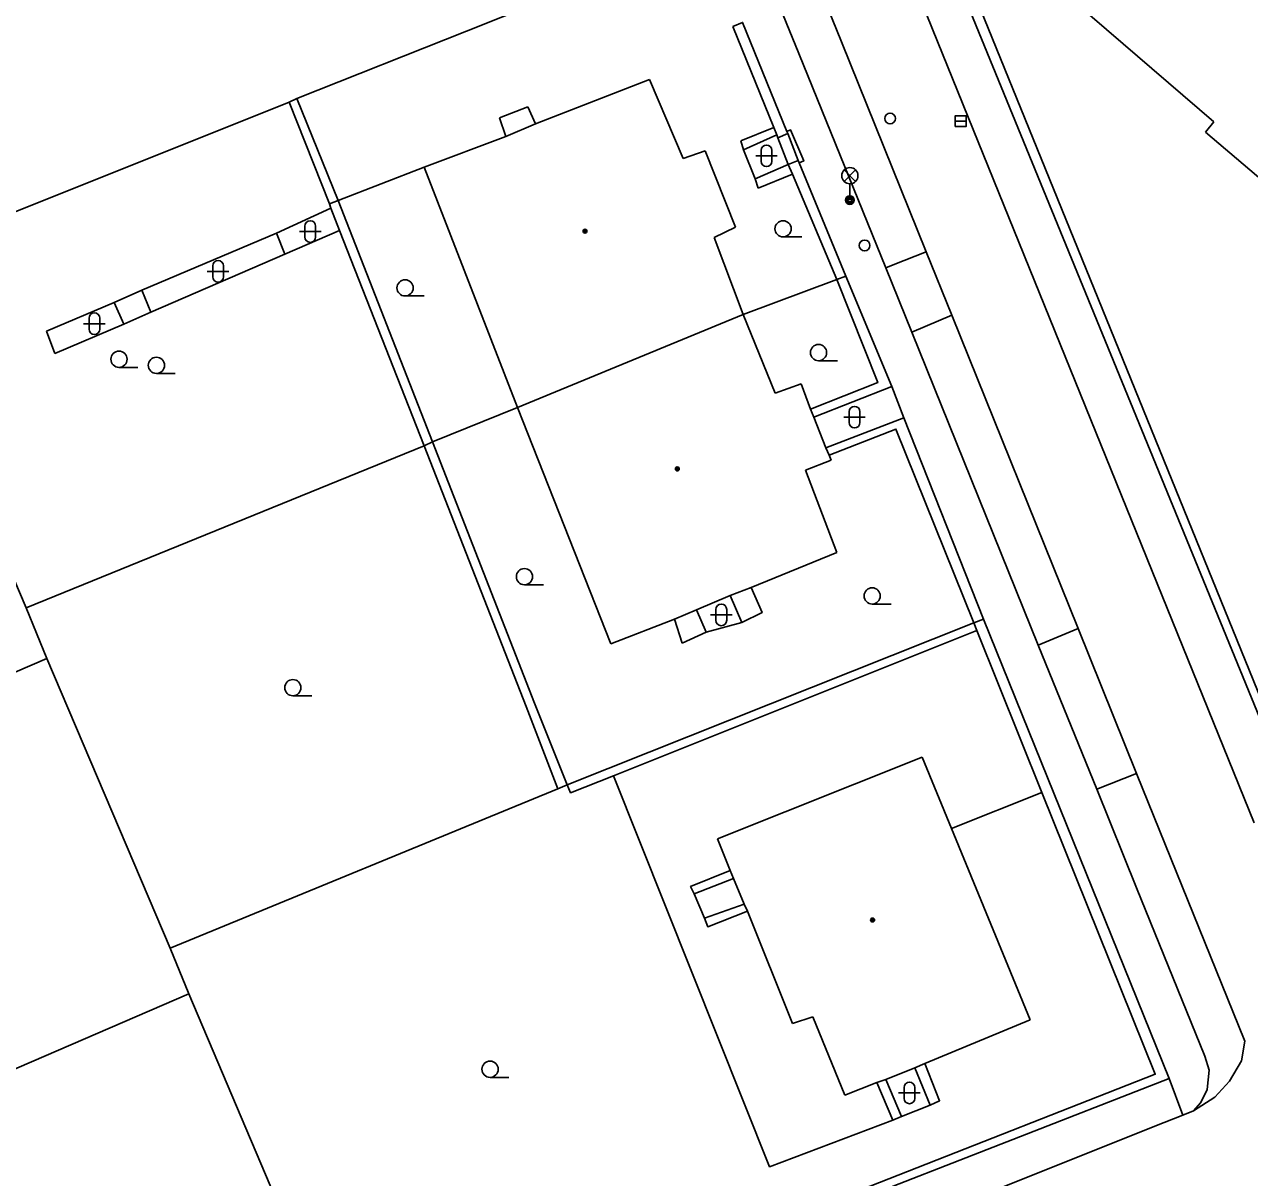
# Model space of a CAD drawing. Extents: x -600391 to -599491, y -1160176 to -1159402.
# Drawn here: x -599894.1 to -599837.4, y -1160041.7 to -1159988.4 of the extents above; entities that cross this region are included whole.
import ezdxf

# ---------------------------------------------------------------- set-up
doc = ezdxf.new("R2010")
doc.units = 0
for name, color, linetype in [('Level 10', 7, 'Continuous'), ('Level 11', 7, 'Continuous'), ('Level 27', 7, 'Continuous'), ('Level 28', 7, 'Continuous'), ('Level 33', 7, 'Continuous'), ('Level 36', 7, 'Continuous'), ('Level 39', 7, 'Continuous'), ('Level 5', 7, 'Continuous'), ('Level 51', 7, 'Continuous'), ('Level 7', 7, 'Continuous'), ('Level 8', 7, 'Continuous')]:
    doc.layers.add(name, color=color, linetype=linetype)

msp = doc.modelspace()

# ---------------------------------------------------------------- linework, layer by layer
at = {"layer": 'Level 10'}
for points in [[(-599859.04, -1159971.38), (-599855.68, -1159979.6), (-599855.6, -1159979.79), (-599852.79, -1159986.79), (-599837.18, -1160025.28)], [(-599859.41, -1159986.83), (-599858.24, -1159989.71), (-599854.22, -1159999.63)], [(-599852.352, -1159998.881), (-599853.876, -1159999.491), (-599854.22, -1159999.63)], [(-599851.169, -1160001.814), (-599852.352, -1159998.881)], [(-599851.169, -1160001.814), (-599853.02, -1160002.599)], [(-599853.02, -1160002.6), (-599847.17, -1160017.06)], [(-599845.324, -1160016.293), (-599847.17, -1160017.06)], [(-599842.619, -1160022.996), (-599845.324, -1160016.293)], [(-599842.619, -1160022.996), (-599844.46, -1160023.73)], [(-599844.46, -1160023.73), (-599842.62, -1160028.28), (-599839.47, -1160036.06)], [(-599906.01, -1160063.17), (-599902.43, -1160061.94), (-599901.28, -1160061.54), (-599880.99, -1160054.5), (-599874.5, -1160052.17), (-599864.36, -1160048.33), (-599841.34, -1160039.13), (-599840.49, -1160038.79), (-599839.99, -1160038.6), (-599839.65, -1160038.21), (-599839.36, -1160037.6), (-599839.27, -1160036.72), (-599839.47, -1160036.06)]]:
    msp.add_lwpolyline(points, dxfattribs=at)
at = {"layer": 'Level 11'}
for points in [[(-599857.534, -1159986.045), (-599856.272, -1159989.17)], [(-599852.352, -1159998.881), (-599856.272, -1159989.17)], [(-599859.4, -1159993.14), (-599860.93, -1159993.76)], [(-599860.8, -1159994.17), (-599859.26, -1159993.48)], [(-599859.21, -1159993.61), (-599858.73, -1159994.85)], [(-599858.79, -1159993.32), (-599858.62, -1159993.25), (-599858.01, -1159994.68), (-599858.23, -1159994.77)], [(-599858.79, -1159993.32), (-599858.62, -1159993.25), (-599858.01, -1159994.68), (-599858.23, -1159994.77)], [(-599860.93, -1159993.76), (-599860.8, -1159994.17)], [(-599860.8, -1159994.17), (-599860.26, -1159995.51)], [(-599860.26, -1159995.51), (-599858.73, -1159994.85)], [(-599860.12, -1159995.94), (-599858.54, -1159995.3)], [(-599860.26, -1159995.51), (-599860.12, -1159995.94)], [(-599854.22, -1159999.63), (-599853.02, -1160002.6)], [(-599845.324, -1160016.293), (-599851.169, -1160001.814)], [(-599860.44, -1160014.4), (-599859.94, -1160015.56), (-599860.88, -1160016.02)], [(-599861.42, -1160014.77), (-599860.88, -1160016.02)], [(-599862.97, -1160015.44), (-599862.52, -1160016.47)], [(-599863.99, -1160015.86), (-599863.64, -1160016.98)], [(-599862.52, -1160016.47), (-599860.88, -1160016.02)], [(-599863.64, -1160016.98), (-599862.52, -1160016.47)], [(-599847.17, -1160017.06), (-599844.46, -1160023.73)], [(-599866.81, -1160023.1), (-599859.59, -1160041.18), (-599853.89, -1160039.02)], [(-599837.62, -1160035.38), (-599842.619, -1160022.996)], [(-599847, -1160023.87), (-599851.18, -1160025.54)], [(-599863.08, -1160028.56), (-599863.25, -1160028.23), (-599861.42, -1160027.49)], [(-599861.26, -1160027.85), (-599863.08, -1160028.56)], [(-599862.6, -1160029.68), (-599863.08, -1160028.56)], [(-599860.77, -1160029.04), (-599862.6, -1160029.68)], [(-599860.61, -1160029.37), (-599862.45, -1160030.08), (-599862.6, -1160029.68)], [(-599837.62, -1160035.38), (-599837.767, -1160036.277), (-599838.32, -1160037.22), (-599839.001, -1160037.959), (-599839.99, -1160038.6)], [(-599852.87, -1160036.6), (-599852.16, -1160038.33)], [(-599852.41, -1160036.41), (-599851.73, -1160038.13), (-599852.16, -1160038.33)], [(-599853.49, -1160038.86), (-599853.89, -1160039.02), (-599854.64, -1160037.29)], [(-599854.22, -1160037.14), (-599853.49, -1160038.86)], [(-599841.12, -1160037.1), (-599840.49, -1160038.79)], [(-599852.16, -1160038.33), (-599853.49, -1160038.86)]]:
    msp.add_lwpolyline(points, dxfattribs=at)
at = {"layer": 'Level 27'}
msp.add_line((-599851.01, -1159992.84), (-599850.51, -1159992.84), dxfattribs=at)
msp.add_lwpolyline([(-599851.01, -1159993.09), (-599850.51, -1159993.09), (-599850.51, -1159992.59), (-599851.01, -1159992.59)], close=True, dxfattribs=at)
at = {"layer": 'Level 28'}
for centre in [(-599854.02, -1159992.72), (-599855.2, -1159998.59)]:
    msp.add_circle(centre, 0.25, dxfattribs=at)
at = {"layer": 'Level 33'}
for p, q in [((-599856.145, -1159995.63), (-599855.615, -1159995.1)), ((-599856.145, -1159995.1), (-599855.615, -1159995.63)), ((-599855.88, -1159995.74), (-599855.88, -1159996.49))]:
    msp.add_line(p, q, dxfattribs=at)
for centre, radius in [((-599855.88, -1159995.365), 0.375), ((-599855.88, -1159996.49), 0.2), ((-599855.88, -1159996.49), 0.145), ((-599855.88, -1159996.49), 0.0876)]:
    msp.add_circle(centre, radius, dxfattribs=at)
at = {"layer": 'Level 36'}
for p, q in [((-599859.986, -1159994.196), (-599859.986, -1159994.696)), ((-599859.486, -1159994.196), (-599859.486, -1159994.696)), ((-599860.236, -1159994.446), (-599859.236, -1159994.446)), ((-599881.336, -1159997.946), (-599880.336, -1159997.946)), ((-599881.086, -1159997.696), (-599881.086, -1159998.196)), ((-599880.586, -1159997.696), (-599880.586, -1159998.196)), ((-599858.97, -1159998.195), (-599858.095, -1159998.195)), ((-599885.596, -1159999.786), (-599884.596, -1159999.786)), ((-599885.346, -1159999.536), (-599885.346, -1160000.036)), ((-599884.846, -1159999.536), (-599884.846, -1160000.036)), ((-599876.45, -1160000.925), (-599875.575, -1160000.925)), ((-599891.316, -1160002.206), (-599890.316, -1160002.206)), ((-599891.066, -1160001.956), (-599891.066, -1160002.456)), ((-599890.566, -1160001.956), (-599890.566, -1160002.456)), ((-599857.33, -1160003.915), (-599856.455, -1160003.915)), ((-599889.68, -1160004.225), (-599888.805, -1160004.225)), ((-599887.95, -1160004.505), (-599887.075, -1160004.505)), ((-599856.166, -1160006.526), (-599855.166, -1160006.526)), ((-599855.916, -1160006.276), (-599855.916, -1160006.776)), ((-599855.416, -1160006.276), (-599855.416, -1160006.776)), ((-599870.93, -1160014.275), (-599870.055, -1160014.275)), ((-599854.85, -1160015.165), (-599853.975, -1160015.165)), ((-599862.326, -1160015.666), (-599861.326, -1160015.666)), ((-599862.076, -1160015.416), (-599862.076, -1160015.916)), ((-599861.576, -1160015.416), (-599861.576, -1160015.916)), ((-599881.64, -1160019.405), (-599880.765, -1160019.405)), ((-599872.52, -1160037.045), (-599871.645, -1160037.045)), ((-599853.626, -1160037.766), (-599852.626, -1160037.766)), ((-599853.376, -1160037.516), (-599853.376, -1160038.016)), ((-599852.876, -1160037.516), (-599852.876, -1160038.016))]:
    msp.add_line(p, q, dxfattribs=at)
for centre in [(-599858.97, -1159997.82), (-599876.45, -1160000.55), (-599857.33, -1160003.54), (-599889.68, -1160003.85), (-599887.95, -1160004.13), (-599870.93, -1160013.9), (-599854.85, -1160014.79), (-599881.64, -1160019.03), (-599872.52, -1160036.67)]:
    msp.add_circle(centre, 0.375, dxfattribs=at)
for centre, start, end in [((-599859.736, -1159994.196), 0, 180), ((-599859.736, -1159994.696), 180, 0), ((-599880.836, -1159997.696), 0, 180), ((-599880.836, -1159998.196), 180, 0), ((-599885.096, -1159999.536), 0, 180), ((-599885.096, -1160000.036), 180, 0), ((-599890.816, -1160001.956), 0, 180), ((-599890.816, -1160002.456), 180, 0), ((-599855.666, -1160006.276), 0, 180), ((-599855.666, -1160006.776), 180, 0), ((-599861.826, -1160015.416), 0, 180), ((-599861.826, -1160015.916), 180, 0), ((-599853.126, -1160037.516), 0, 180), ((-599853.126, -1160038.016), 180, 0)]:
    msp.add_arc(centre, 0.25, start, end, dxfattribs=at)
at = {"layer": 'Level 39'}
for centre, radius in [((-599868.13, -1159997.93), 0.09), ((-599868.13, -1159997.93), 0.0398), ((-599863.86, -1160008.92), 0.09), ((-599863.86, -1160008.92), 0.0398), ((-599854.83, -1160029.77), 0.09), ((-599854.83, -1160029.77), 0.0398)]:
    msp.add_circle(centre, radius, dxfattribs=at)
at = {"layer": 'Level 5'}
for points in [[(-599839.05, -1159992.87), (-599846.11, -1159986.79)], [(-599870.42, -1159992.96), (-599865.14, -1159990.91)], [(-599865.14, -1159990.91), (-599863.59, -1159994.57)], [(-599871.79, -1159993.55), (-599870.42, -1159992.96)], [(-599839.43, -1159993.35), (-599839.05, -1159992.87)], [(-599875.57, -1159994.97), (-599871.79, -1159993.55)], [(-599825.9, -1160004.85), (-599839.43, -1159993.35)], [(-599863.59, -1159994.57), (-599862.57, -1159994.21)], [(-599862.57, -1159994.21), (-599861.17, -1159997.75)], [(-599871.25, -1160006.08), (-599875.57, -1159994.97)], [(-599861.17, -1159997.75), (-599862.15, -1159998.22)], [(-599862.15, -1159998.22), (-599860.81, -1160001.78)], [(-599860.81, -1160001.78), (-599871.25, -1160006.08)], [(-599860.81, -1160001.78), (-599859.34, -1160005.42)], [(-599859.34, -1160005.42), (-599858.14, -1160004.98)], [(-599858.14, -1160004.98), (-599857.7, -1160006.16)], [(-599866.94, -1160017.01), (-599871.25, -1160006.08)], [(-599857.7, -1160006.16), (-599857.55, -1160006.52)], [(-599857.55, -1160006.52), (-599857, -1160007.94)], [(-599857, -1160007.94), (-599856.84, -1160008.28)], [(-599856.84, -1160008.28), (-599856.75, -1160008.52)], [(-599856.75, -1160008.52), (-599857.93, -1160008.98)], [(-599857.93, -1160008.98), (-599856.48, -1160012.78)], [(-599856.48, -1160012.78), (-599860.44, -1160014.4)], [(-599860.44, -1160014.4), (-599861.42, -1160014.77)], [(-599861.42, -1160014.77), (-599862.97, -1160015.44)], [(-599862.97, -1160015.44), (-599863.99, -1160015.86)], [(-599863.99, -1160015.86), (-599866.94, -1160017.01)], [(-599862, -1160026.02), (-599852.53, -1160022.25)], [(-599852.53, -1160022.25), (-599851.18, -1160025.54), (-599847.55, -1160034.39)], [(-599861.42, -1160027.49), (-599862, -1160026.02)], [(-599861.26, -1160027.85), (-599861.42, -1160027.49)], [(-599860.77, -1160029.04), (-599861.26, -1160027.85)], [(-599860.61, -1160029.37), (-599860.77, -1160029.04)], [(-599858.54, -1160034.55), (-599860.61, -1160029.37)], [(-599857.6, -1160034.25), (-599858.54, -1160034.55)], [(-599856.12, -1160037.87), (-599857.6, -1160034.25)], [(-599847.55, -1160034.39), (-599852.41, -1160036.41)], [(-599852.87, -1160036.6), (-599854.22, -1160037.14)], [(-599852.41, -1160036.41), (-599852.87, -1160036.6)], [(-599854.64, -1160037.29), (-599856.12, -1160037.87)], [(-599854.22, -1160037.14), (-599854.64, -1160037.29)]]:
    msp.add_lwpolyline(points, dxfattribs=at)
at = {"layer": 'Level 51'}
for points in [[(-599881.46, -1159991.8), (-599873.61, -1159988.69)], [(-599900.74, -1159999.53), (-599881.81, -1159991.97)], [(-599881.81, -1159991.97), (-599881.46, -1159991.8)], [(-599881.81, -1159991.97), (-599879.95, -1159996.67)], [(-599881.46, -1159991.8), (-599879.54, -1159996.51)], [(-599872.08, -1159992.69), (-599870.78, -1159992.18)], [(-599870.78, -1159992.18), (-599870.42, -1159992.96)], [(-599871.79, -1159993.55), (-599872.08, -1159992.69)], [(-599879.54, -1159996.51), (-599875.57, -1159994.97)], [(-599879.95, -1159996.67), (-599879.54, -1159996.51)], [(-599879.54, -1159996.51), (-599875.18, -1160007.67)], [(-599879.89, -1159996.86), (-599882.39, -1159998.02)], [(-599879.89, -1159996.86), (-599879.95, -1159996.67)], [(-599879.48, -1159997.9), (-599879.89, -1159996.86)], [(-599882.39, -1159998.02), (-599888.62, -1160000.66)], [(-599882.39, -1159998.02), (-599882.01, -1159998.99)], [(-599882.01, -1159998.99), (-599879.48, -1159997.9)], [(-599875.57, -1160007.85), (-599879.48, -1159997.9)], [(-599888.21, -1160001.67), (-599882.01, -1159998.99)], [(-599888.62, -1160000.66), (-599889.91, -1160001.22)], [(-599888.62, -1160000.66), (-599888.21, -1160001.67)], [(-599889.91, -1160001.22), (-599893.03, -1160002.55)], [(-599889.91, -1160001.22), (-599889.46, -1160002.23)], [(-599899.65, -1160002.04), (-599893.98, -1160015.34)], [(-599889.46, -1160002.23), (-599888.21, -1160001.67)], [(-599893.03, -1160002.55), (-599892.64, -1160003.58)], [(-599892.64, -1160003.58), (-599889.46, -1160002.23)], [(-599875.18, -1160007.67), (-599871.25, -1160006.08)], [(-599893.98, -1160015.34), (-599875.57, -1160007.85)], [(-599875.57, -1160007.85), (-599875.18, -1160007.67)], [(-599875.57, -1160007.85), (-599870.85, -1160019.9)], [(-599875.18, -1160007.67), (-599870.46, -1160019.75)], [(-599893.98, -1160015.34), (-599893.02, -1160017.68)], [(-599893.02, -1160017.68), (-599911.93, -1160025.84)], [(-599893.02, -1160017.68), (-599887.32, -1160031.07)], [(-599870.46, -1160019.75), (-599868.95, -1160023.53)], [(-599870.85, -1160019.9), (-599869.39, -1160023.71)], [(-599887.32, -1160031.07), (-599869.39, -1160023.71)], [(-599869.39, -1160023.71), (-599868.95, -1160023.53)], [(-599887.32, -1160031.07), (-599886.45, -1160033.19)], [(-599886.45, -1160033.19), (-599905.23, -1160041.29)]]:
    msp.add_lwpolyline(points, dxfattribs=at)
at = {"layer": 'Level 7'}
for points in [[(-599835.15, -1160023.79), (-599852.87, -1159980.19), (-599836.32, -1159962.05)], [(-599853.43, -1159980.14), (-599835.49, -1160023.94)], [(-599873.61, -1159988.69), (-599868.7, -1159986.71)], [(-599861.3, -1159988.47), (-599860.84, -1159988.28), (-599858.79, -1159993.32), (-599858.75, -1159993.42)], [(-599859.21, -1159993.61), (-599859.26, -1159993.48), (-599859.4, -1159993.14), (-599861.3, -1159988.47)], [(-599858.75, -1159993.42), (-599859.21, -1159993.61)], [(-599858.73, -1159994.85), (-599858.27, -1159994.66)], [(-599858.73, -1159994.85), (-599858.54, -1159995.3), (-599856.49, -1160000.16)], [(-599858.27, -1159994.66), (-599858.23, -1159994.77), (-599856.07, -1160000.01)], [(-599860.81, -1160001.78), (-599856.49, -1160000.16)], [(-599856.49, -1160000.16), (-599854.59, -1160004.93), (-599857.7, -1160006.16)], [(-599856.49, -1160000.16), (-599856.07, -1160000.01)], [(-599856.07, -1160000.01), (-599853.94, -1160005.11)], [(-599853.94, -1160005.11), (-599857.55, -1160006.52)], [(-599857, -1160007.94), (-599853.39, -1160006.56)], [(-599853.39, -1160006.56), (-599849.7, -1160015.86)], [(-599856.84, -1160008.28), (-599853.75, -1160007.08), (-599850.15, -1160016.04)], [(-599868.95, -1160023.53), (-599850.15, -1160016.04)], [(-599850.15, -1160016.04), (-599849.7, -1160015.86)], [(-599850.15, -1160016.04), (-599850.01, -1160016.39)], [(-599849.7, -1160015.86), (-599841.12, -1160037.1)], [(-599850.01, -1160016.39), (-599847, -1160023.87), (-599841.76, -1160036.9), (-599878.71, -1160051.41)], [(-599868.95, -1160023.53), (-599868.8, -1160023.89), (-599866.81, -1160023.1), (-599850.01, -1160016.39)], [(-599886.45, -1160033.19), (-599878.71, -1160051.41)], [(-599841.12, -1160037.1), (-599878.65, -1160051.73)]]:
    msp.add_lwpolyline(points, dxfattribs=at)
at = {"layer": 'Level 8'}
for points in [[(-599858.27, -1159994.66), (-599858.75, -1159993.42)], [(-599853.39, -1160006.56), (-599853.94, -1160005.11)]]:
    msp.add_lwpolyline(points, dxfattribs=at)

doc.saveas('drawing.dxf')
